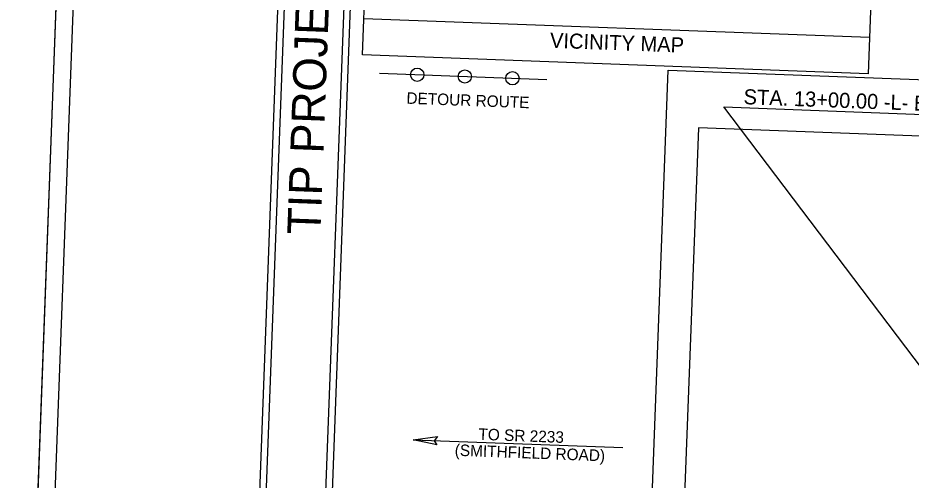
# Model space of a CAD drawing. Extents: x 2169602 to 2449496, y 721995 to 810662.
# Drawn here: x 2169602 to 2170612, y 724059 to 724581 of the extents above; entities that cross this region are included whole.
import ezdxf

# ---------------------------------------------------------------- set-up
doc = ezdxf.new("R2010")
doc.units = 0
for name, color, linetype in [('Default', 7, 'Continuous'), ('Old_Level_1', 7, 'Continuous'), ('Prop Dimension', 7, 'Continuous'), ('Prop DSN Text', 7, 'Continuous'), ('Prop Shade Medium', 7, 'Continuous'), ('Prop Terminator CELL', 7, 'Continuous'), ('Sheet Cutting Line CELL', 7, 'Continuous'), ('Sheet Plot Border Inside CELL', 7, 'Continuous'), ('Sheet Plot Border Outside CELL', 7, 'Continuous'), ('Sheet Title CELL', 7, 'Continuous')]:
    doc.layers.add(name, color=color, linetype=linetype)

msp = doc.modelspace()

# ---------------------------------------------------------------- linework, layer by layer
at = {"layer": 'Default'}
msp.add_lwpolyline([(2171646.7, 724409.1), (2170371.4, 724456.8), (2170352.1, 723942.4), (2171627.5, 723894.7)], close=True, dxfattribs=at)
at = {"layer": 'Old_Level_1'}
for p, q in [((2169993.4, 724580.6), (2170564.7, 724559.2)), ((2170011, 724518.5), (2170199.9, 724511.4))]:
    msp.add_line(p, q, dxfattribs=at)
for points in [[(2170008.6, 724987.9), (2170579.9, 724966.5), (2170563.1, 724517.9), (2169991.8, 724539.3)], [(2170337.1, 724522), (2171688.2, 724471.5), (2171662.7, 723789.2), (2170311.6, 723839.7)]]:
    msp.add_lwpolyline(points, close=True, dxfattribs=at)
at = {"layer": 'Prop Dimension'}
for p, q in [((2170701, 724083.4), (2170400.3, 724480.5)), ((2170400.3, 724480.5), (2170946.8, 724460)), ((2170049.1, 724104.4), (2170285.8, 724095.6))]:
    msp.add_line(p, q, dxfattribs=at)
at = {"layer": 'Prop Shade Medium'}
for centre in [(2170053.6, 724516.9), (2170107.4, 724514.9), (2170161.2, 724512.9)]:
    msp.add_circle(centre, 7.5, dxfattribs=at)
at = {"layer": 'Prop Terminator CELL'}
msp.add_lwpolyline([(2170075.9, 724098.8), (2170049.1, 724104.4), (2170076.4, 724108.2), (2170072.8, 724103.5)], close=True, dxfattribs=at)
at = {"layer": 'Sheet Cutting Line CELL'}
msp.add_line((2169663.9, 725095.9), (2169602.2, 723447.1), dxfattribs=at)
at = {"layer": 'Sheet Plot Border Inside CELL'}
msp.add_lwpolyline([(2169622.9, 723480), (2172120.9, 723386.5), (2172180.1, 724968.1), (2169682.1, 725061.5)], close=True, dxfattribs=at)
at = {"layer": 'Sheet Plot Border Outside CELL'}
msp.add_lwpolyline([(2172188.1, 725001.5), (2169663.9, 725095.9), (2169602.2, 723447.1), (2172126.4, 723352.6)], close=True, dxfattribs=at)
at = {"layer": 'Sheet Title CELL'}
for p, q in [((2169929.7, 723494.9), (2169986.9, 725023.8)), ((2169947.6, 723771.9), (2169994.4, 725023.5))]:
    msp.add_line(p, q, dxfattribs=at)
for points in [[(2169912.3, 725034.1), (2169854.5, 723490.2)], [(2169912.3, 725034.1), (2169854.5, 723490.2)], [(2169919.5, 725026.3), (2169862.3, 723497.4)]]:
    msp.add_lwpolyline(points, dxfattribs=at)

# ---------------------------------------------------------------- texts
at = {"layer": 'Prop DSN Text'}
for s, height, p in [('VICINITY MAP', 17, (2170203.4, 724547.5)), ('DETOUR ROUTE', 13, (2170041.2, 724484.2)), ('STA. 13+00.00 -L- BEGIN TIP PROJECT B-4663', 17, (2170422.2, 724483.7)), ('TO SR 2233', 13, (2170122.6, 724104.5)), ('(SMITHFIELD ROAD)', 13, (2170095.8, 724086.5))]:
    msp.add_text(s, height=height, rotation=357.8574, dxfattribs=at).set_placement(p)
at = {"layer": 'Sheet Title CELL'}
msp.add_text('TIP PROJECT:', height=37.5, rotation=87.8574, dxfattribs=at).set_placement((2169944.1, 724335.6))

doc.saveas('drawing.dxf')
